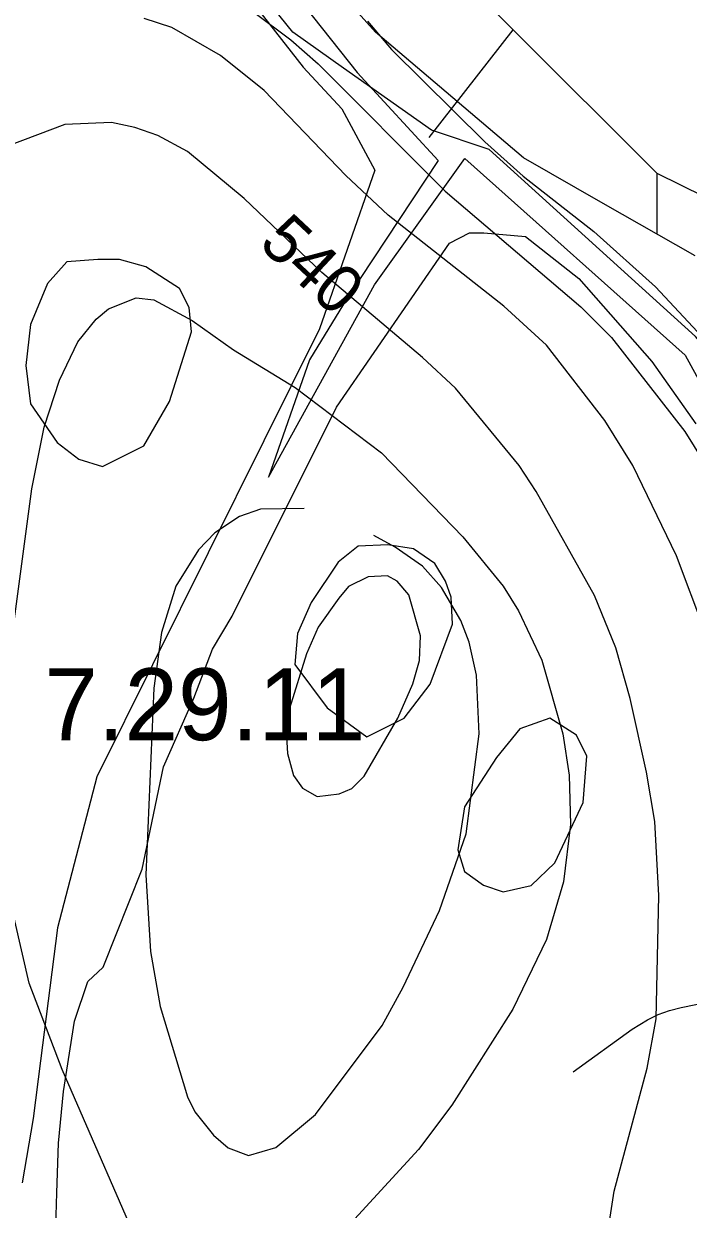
# Model space of a CAD drawing. Extents: x -709584 to -702006, y -1161789 to -1157496.
# Drawn here: x -708319 to -708180.5, y -1158238.2 to -1157990.8 of the extents above; entities that cross this region are included whole.
import ezdxf

# ---------------------------------------------------------------- set-up
doc = ezdxf.new("R2010")
doc.units = 0
for name, color, linetype in [('102_obvod PÚ', 7, 'Continuous'), ('103_hranice KÚ', 7, 'Continuous'), ('120_vrstevnice hlavní', 7, 'Continuous'), ('121_vrstevnice hlavní_popis', 7, 'Continuous'), ('122_vrstevnice základní', 7, 'Continuous'), ('124_vrstevnice doplňková', 7, 'Continuous'), ('408_BPEJ_linie', 7, 'Continuous'), ('409_BPEJ_popis', 7, 'Continuous'), ('411_akumulovaný odtok', 7, 'Continuous'), ('419_LPIS PB', 7, 'Continuous')]:
    doc.layers.add(name, color=color, linetype=linetype)

msp = doc.modelspace()

# ---------------------------------------------------------------- linework, layer by layer
at = {"layer": '102_obvod PÚ'}
msp.add_lwpolyline([(-708273.66, -1157970.5), (-708249.53, -1158000.91), (-708232.65, -1158019.27), (-708251.62, -1158048.01), (-708259.43, -1158060.9), (-708267.99, -1158085.37), (-708245.93, -1158045.28), (-708227.05, -1158018.9), (-708181.16, -1158059.93), (-708164.98, -1158089.32)], dxfattribs=at)
at = {"layer": '103_hranice KÚ'}
msp.add_lwpolyline([(-708179.06, -1158039.17), (-708198.21, -1158028.27), (-708214.82, -1158018.74), (-708245.71, -1157992.5), (-708254.08, -1157983.08)], dxfattribs=at)
msp.add_lwpolyline([(-708179.06, -1158039.17), (-708198.21, -1158028.27), (-708214.82, -1158018.74), (-708245.71, -1157992.5), (-708254.08, -1157983.08)], dxfattribs=at)
at = {"layer": '120_vrstevnice hlavní'}
msp.add_lwpolyline([(-708195.48, -1158250.69), (-708196.76, -1158239.84), (-708195.91, -1158234.41), (-708189.05, -1158208.69), (-708187.19, -1158198.41), (-708186.62, -1158172.69), (-708187.48, -1158157.26), (-708189.19, -1158146.97), (-708192.62, -1158131.54), (-708195.62, -1158120.97), (-708200.05, -1158110.11), (-708212.19, -1158088.4), (-708215.76, -1158082.97), (-708229.05, -1158066.83), (-708235.91, -1158060.4), (-708256.91, -1158042.68), (-708273.05, -1158027.25), (-708284.91, -1158017.4), (-708291.05, -1158014.11), (-708295.91, -1158012.4), (-708300.77, -1158011.4), (-708310.48, -1158011.82), (-708325.06, -1158017.25)], dxfattribs=at)
at = {"layer": '122_vrstevnice základní'}
for points in [[(-708286.2, -1157976.97), (-708263.34, -1157994.11), (-708257.62, -1157999.11), (-708231.19, -1158025.68), (-708202.91, -1158049.83), (-708196.48, -1158056.26), (-708181.19, -1158075.83), (-708175.33, -1158085.26), (-708170.9, -1158094.69), (-708164.62, -1158113.54), (-708162.33, -1158122.97), (-708161.9, -1158132.4), (-708156.48, -1158169.55), (-708151.33, -1158193.55), (-708149.48, -1158196.98), (-708138.05, -1158220.98), (-708127.76, -1158238.12), (-708119.33, -1158250.69)], [(-708145.05, -1158258.12), (-708158.48, -1158239.26), (-708163.48, -1158229.83), (-708173.33, -1158206.55), (-708174.91, -1158186.69), (-708173.48, -1158163.83), (-708173.91, -1158143.83), (-708175.48, -1158123.83), (-708177.05, -1158117.54), (-708182.91, -1158101.83), (-708192.05, -1158082.97), (-708197.91, -1158073.54), (-708210.05, -1158057.83), (-708218.91, -1158049.68), (-708243.05, -1158030.68), (-708251.91, -1158022.4), (-708268.91, -1158004.68), (-708278.05, -1157997.4), (-708288.2, -1157991.54), (-708293.91, -1157989.68)], [(-708247.34, -1157990.25), (-708242.34, -1157996.11), (-708222.91, -1158015.4), (-708214.91, -1158022.54), (-708200.19, -1158034.11), (-708187.33, -1158045.68), (-708176.62, -1158057.11), (-708162.62, -1158075.83), (-708159.76, -1158081.26), (-708151.9, -1158100.11), (-708147.33, -1158116.11), (-708141.05, -1158148.4), (-708132.05, -1158173.55), (-708125.62, -1158187.26), (-708121.76, -1158194.12), (-708114.33, -1158203.55), (-708096.04, -1158222.98), (-708081.9, -1158235.12), (-708069.9, -1158243.12), (-708045.9, -1158254.98), (-708033.9, -1158261.84), (-708019.61, -1158271.41), (-708005.61, -1158282.55)], [(-708322.48, -1158126.4), (-708317.34, -1158087.83), (-708314.77, -1158074.97), (-708311.62, -1158065.11), (-708307.77, -1158057.11), (-708303.91, -1158052.4), (-708301.34, -1158050.26), (-708295.62, -1158047.97), (-708291.91, -1158048.4), (-708283.91, -1158052.68), (-708275.34, -1158058.83), (-708262.48, -1158066.68), (-708244.48, -1158080.27), (-708227.48, -1158097.83), (-708219.05, -1158108.11), (-708215.91, -1158113.26), (-708211.05, -1158123.54), (-708206.62, -1158138.97), (-708205.33, -1158147.54)], [(-708241.07, -1158135.65), (-708237.93, -1158128.51), (-708236.5, -1158123.65), (-708236.35, -1158118.51), (-708238.78, -1158109.94), (-708241.21, -1158107.08), (-708243.21, -1158105.94), (-708247.21, -1158106.19), (-708251.36, -1158108.21), (-708253.35, -1158110.65), (-708257.64, -1158116.65), (-708260.07, -1158122.22), (-708263.64, -1158133.65), (-708264.35, -1158138.22), (-708264.07, -1158143.08), (-708262.78, -1158147.65), (-708260.94, -1158150.3), (-708257.87, -1158152.01), (-708253.26, -1158151.49), (-708250.64, -1158150.37), (-708248.07, -1158147.8), (-708241.07, -1158135.65)], [(-708205.33, -1158147.54), (-708205.05, -1158157.83), (-708206.48, -1158169.83), (-708210.05, -1158181.83), (-708217.05, -1158196.41), (-708229.76, -1158216.41), (-708236.76, -1158225.69), (-708255.48, -1158246.12)], [(-708329.77, -1158311.98), (-708309.91, -1158297.98), (-708299.77, -1158286.98), (-708295.34, -1158281.27), (-708292.05, -1158275.84), (-708289.2, -1158266.98), (-708289.48, -1158260.98), (-708292.77, -1158250.98), (-708311.05, -1158208.98), (-708317.91, -1158190.98), (-708322.48, -1158170.98)]]:
    msp.add_lwpolyline(points, dxfattribs=at)
at = {"layer": '124_vrstevnice doplňková'}
msp.add_lwpolyline([(-708260.57, -1158091.94), (-708269.69, -1158092.07), (-708274.04, -1158093.57), (-708279.2, -1158096.97), (-708282.62, -1158100.54), (-708287.34, -1158108.11), (-708290.34, -1158117.83), (-708291.91, -1158129.4), (-708293.62, -1158168.4), (-708292.62, -1158184.4), (-708290.62, -1158195.83), (-708284.91, -1158214.69), (-708283.34, -1158217.83), (-708279.48, -1158222.69), (-708276.44, -1158225.34), (-708272.21, -1158226.96), (-708266.48, -1158225.26), (-708258.19, -1158218.41), (-708244.34, -1158199.83), (-708239.91, -1158191.83), (-708232.34, -1158175.83), (-708226.76, -1158159.83), (-708224.05, -1158138.97), (-708224.62, -1158126.69), (-708226.19, -1158119.83), (-708227.91, -1158115.26), (-708231.91, -1158108.4), (-708235.91, -1158103.97), (-708241.62, -1158099.97), (-708246.05, -1158097.54)], dxfattribs=at)
at = {"layer": '408_BPEJ_linie'}
msp.add_lwpolyline([(-708142, -1158133.5), (-708158.5, -1158095), (-708165, -1158079), (-708173.5, -1158062.5), (-708179, -1158056), (-708222, -1158017), (-708234, -1158013), (-708252.39, -1158000), (-708262.97, -1157992.52), (-708274.3, -1157978.3)], dxfattribs=at)
at = {"layer": '411_akumulovaný odtok'}
for p, q in [((-708216.99, -1157992), (-708246.99, -1157962)), ((-708234.49, -1158014.5), (-708216.99, -1157992)), ((-708186.99, -1158022), (-708216.99, -1157992)), ((-708186.99, -1158034.5), (-708186.99, -1158022))]:
    msp.add_line(p, q, dxfattribs=at)
for points in [[(-708146.99, -1158052), (-708162.67, -1158036.25), (-708164.86, -1158034.17), (-708167.17, -1158032.25), (-708169.61, -1158030.72), (-708172.17, -1158029.35), (-708186.99, -1158022)], [(-708204.49, -1158209.5), (-708192.17, -1158200.59), (-708188.99, -1158198.6), (-708186.77, -1158197.49), (-708184.41, -1158196.67), (-708181.96, -1158196.04), (-708167, -1158192.98), (-708164.65, -1158192.26), (-708162.5, -1158191.23), (-708160.67, -1158189.7), (-708159.05, -1158187.83), (-708156.39, -1158183.98), (-708151.99, -1158177)]]:
    msp.add_lwpolyline(points, dxfattribs=at)
at = {"layer": '419_LPIS PB'}
for points in [[(-708274.83, -1157981.83), (-708260.81, -1157999.82), (-708252.7, -1158008.5), (-708245.87, -1158021.35), (-708257.4, -1158054.4), (-708303.79, -1158147.94), (-708312.03, -1158179.46), (-708315.56, -1158207.21), (-708317.11, -1158219.21), (-708319.4, -1158232.62)], [(-708312.35, -1158241.79), (-708312.17, -1158234.73), (-708311.82, -1158224.33), (-708310.76, -1158213.57), (-708308.47, -1158198.93), (-708305.65, -1158190.64), (-708302.47, -1158187.64), (-708294.36, -1158167.18), (-708289.9, -1158145.82), (-708283.61, -1158131.52), (-708279.72, -1158121.31), (-708275.6, -1158114.4), (-708253.8, -1158070.8), (-708230.28, -1158036.53), (-708226.1, -1158034.36), (-708223.1, -1158034.36), (-708214.44, -1158035.14), (-708203.31, -1158043.94), (-708188.11, -1158061.24), (-708178.92, -1158074.24)]]:
    msp.add_lwpolyline(points, dxfattribs=at)
for points in [[(-708317.6, -1158053.52), (-708318.61, -1158062.06), (-708317.6, -1158070.09), (-708312.1, -1158078.13), (-708307.59, -1158081.64), (-708302.59, -1158083.15), (-708293.97, -1158078.85), (-708288.63, -1158069.57), (-708284.07, -1158055.03), (-708284.57, -1158050.01), (-708286.57, -1158045.99), (-708293.58, -1158041.48), (-708299.08, -1158039.97), (-708303.59, -1158039.97), (-708310.09, -1158040.47), (-708314.1, -1158044.99)], [(-708259.12, -1158111.56), (-708261.93, -1158118.02), (-708262.49, -1158124.47), (-708255.77, -1158133.51), (-708247.51, -1158139.58), (-708239.75, -1158135.7), (-708234.28, -1158128.61), (-708229.67, -1158116.05), (-708229.95, -1158110.44), (-708231.07, -1158107.07), (-708233.32, -1158103.43), (-708237.8, -1158100.34), (-708243.13, -1158099.5), (-708249.3, -1158099.78), (-708253.51, -1158103.15)], [(-708227.14, -1158154.2), (-708228.55, -1158163.18), (-708227.14, -1158167.66), (-708223.18, -1158170.55), (-708219.1, -1158171.92), (-708213.25, -1158170.61), (-708208.33, -1158165.83), (-708202.38, -1158153.3), (-708201.6, -1158143.6), (-708203.8, -1158139.2), (-708209.35, -1158135.65), (-708215.6, -1158137.9), (-708220.5, -1158143.9)]]:
    msp.add_lwpolyline(points, close=True, dxfattribs=at)

# ---------------------------------------------------------------- texts
at = {"layer": '121_vrstevnice hlavní_popis'}
msp.add_text('540', height=10, rotation=316.8453, dxfattribs=at).set_placement((-708270.33, -1158036.97))
at = {"layer": '409_BPEJ_popis'}
msp.add_text('7.29.11', height=15, dxfattribs=at).set_placement((-708314.75, -1158140.27))

doc.saveas('drawing.dxf')
